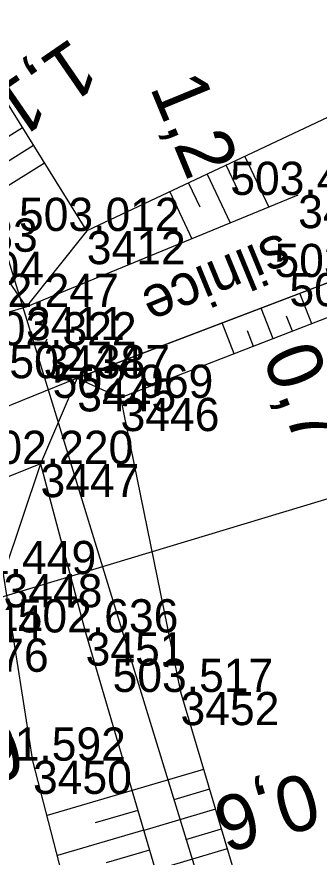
# Model space of a CAD drawing. Extents: x -1234191 to 23050, y -1290331 to -741191.
# Drawn here: x -864752.14 to -864741.23, y -1103598.73 to -1103568.37 of the extents above; entities that cross this region are included whole.
import ezdxf

# ---------------------------------------------------------------- set-up
doc = ezdxf.new("R2010")
doc.units = 0
for name, color, linetype in [('Vrstva 3', 7, 'Continuous'), ('Vrstva 48', 7, 'Continuous'), ('Vrstva 49', 7, 'Continuous'), ('Vrstva 51', 7, 'Continuous'), ('Vrstva 53', 7, 'Continuous'), ('Vrstva 55', 7, 'Continuous'), ('Vrstva 60', 7, 'Continuous'), ('Vrstva 61', 7, 'Continuous')]:
    doc.layers.add(name, color=color, linetype=linetype)

msp = doc.modelspace()

# ---------------------------------------------------------------- linework, layer by layer
at = {"layer": 'Vrstva 3'}
msp.add_line((-864714.755, -1103577.88), (-864759.929, -1103591.526), dxfattribs=at)
at = {"layer": 'Vrstva 48'}
for p, q in [((-864751.934, -1103572.38), (-864754.966, -1103574.264)), ((-864751.538, -1103573.017), (-864753.039, -1103573.95)), ((-864751.142, -1103573.654), (-864754.114, -1103575.501)), ((-864743.911, -1103573.417), (-864743.051, -1103575.242)), ((-864744.589, -1103573.736), (-864744.167, -1103574.632)), ((-864745.268, -1103574.056), (-864744.44, -1103575.814)), ((-864745.946, -1103574.375), (-864745.54, -1103575.238)), ((-864746.625, -1103574.695), (-864745.828, -1103576.386)), ((-864741.496, -1103579.46), (-864741.924, -1103578.356)), ((-864742.894, -1103580.003), (-864743.325, -1103578.891)), ((-864744.293, -1103580.545), (-864744.726, -1103579.427)), ((-864742.195, -1103579.731), (-864742.41, -1103579.178)), ((-864743.594, -1103580.274), (-864743.81, -1103579.716)), ((-864745.403, -1103595.56), (-864747.982, -1103596.326)), ((-864747.983, -1103596.323), (-864751.05, -1103597.223)), ((-864745.19, -1103596.278), (-864746.48, -1103596.662)), ((-864747.772, -1103597.042), (-864749.317, -1103597.496)), ((-864744.976, -1103596.997), (-864747.56, -1103597.765)), ((-864747.561, -1103597.762), (-864750.676, -1103598.676)), ((-864744.762, -1103597.716), (-864746.055, -1103598.101)), ((-864747.35, -1103598.482), (-864748.919, -1103598.942)), ((-864744.548, -1103598.435), (-864747.137, -1103599.205))]:
    msp.add_line(p, q, dxfattribs=at)
at = {"layer": 'Vrstva 49'}
for p, q in [((-864751.81, -1103578.849), (-864741.987, -1103574.804)), ((-864749.961, -1103581.426), (-864740.389, -1103577.77)), ((-864751.066, -1103580.01), (-864751.276, -1103580.464)), ((-864751.398, -1103580.132), (-864750.944, -1103580.342))]:
    msp.add_line(p, q, dxfattribs=at)
for points in [[(-864776.925, -1103533.006), (-864772.352, -1103531.385), (-864767.54, -1103540.52), (-864764.499, -1103556.224), (-864756.559, -1103571.949), (-864751.81, -1103578.849)], [(-864737.193, -1103570.252), (-864749.618, -1103576.105), (-864755.599, -1103566.483), (-864764.272, -1103539.089)], [(-864749.618, -1103576.105), (-864751.81, -1103578.849)], [(-864739.852, -1103578.823), (-864748.397, -1103582.136), (-864746.235, -1103592.762), (-864738.006, -1103620.443)], [(-864749.961, -1103581.426), (-864751.289, -1103584.523), (-864752.623, -1103588.504), (-864757.616, -1103587.058)], [(-864749.961, -1103581.426), (-864748.397, -1103582.136)], [(-864751.289, -1103584.523), (-864757.616, -1103587.058)], [(-864751.289, -1103584.523), (-864749.66, -1103590.611), (-864740.399, -1103622.16), (-864735.098, -1103639.803)], [(-864739.342, -1103643.684), (-864740.349, -1103640.851), (-864743.792, -1103625.383), (-864751.56, -1103595.245), (-864752.623, -1103588.504)]]:
    msp.add_lwpolyline(points, dxfattribs=at)
at = {"layer": 'Vrstva 51'}
for points in [[(-864759.325, -1103581.035), (-864751.81, -1103578.849), (-864741.987, -1103574.804)], [(-864740.389, -1103577.77), (-864749.961, -1103581.426), (-864757.974, -1103584.679)]]:
    msp.add_lwpolyline(points, dxfattribs=at)
at = {"layer": 'Vrstva 53'}
msp.add_lwpolyline([(-864869.74, -1103303.4), (-864855.1, -1103331.53), (-864834.52, -1103376.94), (-864795.6, -1103454.6), (-864803.1, -1103460.5), (-864775.38, -1103525.99), (-864764.18, -1103538.93), (-864727.24, -1103659.36), (-864730.26, -1103758.23), (-864750.67, -1103831.76), (-864786.8, -1103900.96), (-864807.11, -1103958.19)], dxfattribs=at)
at = {"layer": 'Vrstva 55'}
msp.add_lwpolyline([(-864869.74, -1103303.4), (-864855.1, -1103331.53), (-864834.52, -1103376.94), (-864795.6, -1103454.6), (-864803.1, -1103460.5), (-864775.38, -1103525.99), (-864764.18, -1103538.93), (-864727.24, -1103659.36), (-864730.26, -1103758.23), (-864750.67, -1103831.76), (-864786.8, -1103900.96), (-864807.11, -1103958.19)], dxfattribs=at)
at = {"layer": 'Vrstva 60'}
for p, q in [((-864741.987, -1103574.804), (-864741.987, -1103574.804)), ((-864749.618, -1103576.105), (-864749.618, -1103576.105)), ((-864751.81, -1103578.849), (-864751.81, -1103578.849)), ((-864751.171, -1103580.237), (-864751.171, -1103580.237)), ((-864749.961, -1103581.426), (-864749.961, -1103581.426)), ((-864748.397, -1103582.136), (-864748.397, -1103582.136)), ((-864751.289, -1103584.523), (-864751.289, -1103584.523)), ((-864749.66, -1103590.611), (-864749.66, -1103590.611)), ((-864746.235, -1103592.762), (-864746.235, -1103592.762)), ((-864751.56, -1103595.245), (-864751.56, -1103595.245))]:
    msp.add_line(p, q, dxfattribs=at)

# ---------------------------------------------------------------- texts
at = {"layer": 'Vrstva 48'}
for s, rotation, p in [('1,1', 214.5381, (-864750.153, -1103569.087)), ('1,2', 292.3813, (-864747.355, -1103570.907)), ('0,7', 291.1919, (-864743.299, -1103580.638)), ('0,8', 195.8303, (-864752.311, -1103593.809)), ('0,6', 196.5561, (-864741.61, -1103595.629))]:
    msp.add_text(s, height=2, rotation=rotation, dxfattribs=at).set_placement(p)
at = {"layer": 'Vrstva 51'}
msp.add_text('silnice', height=1.5, rotation=202.3813, dxfattribs=at).set_placement((-864742.606, -1103576.155))
at = {"layer": 'Vrstva 60'}
for s, p in [('3453', (-864741.987, -1103576.004)), ('3412', (-864749.618, -1103577.305)), ('3404', (-864754.737, -1103578.056)), ('3411', (-864751.81, -1103580.049)), ('3444', (-864751.171, -1103581.437)), ('3445', (-864749.961, -1103582.626)), ('3446', (-864748.397, -1103583.336)), ('3447', (-864751.289, -1103585.723)), ('3448', (-864752.623, -1103589.704)), ('3451', (-864749.66, -1103591.811)), ('3376', (-864754.563, -1103592.034)), ('3452', (-864746.235, -1103593.962)), ('3450', (-864751.56, -1103596.445))]:
    msp.add_text(s, height=1.2, dxfattribs=at).set_placement(p)
at = {"layer": 'Vrstva 61'}
for s, p in [('503.493', (-864744.439, -1103574.804)), ('503.012', (-864752.066, -1103576.105)), ('501.683', (-864757.189, -1103576.856)), ('503.509', (-864742.843, -1103577.77)), ('502.247', (-864754.262, -1103578.849)), ('504.214', (-864742.303, -1103578.823)), ('502.322', (-864753.619, -1103580.237)), ('502.387', (-864752.413, -1103581.426)), ('502.969', (-864750.851, -1103582.136)), ('502.220', (-864753.74, -1103584.523)), ('501.449', (-864755.077, -1103588.504)), ('502.636', (-864752.112, -1103590.611)), ('501.444', (-864757.014, -1103590.834)), ('503.517', (-864748.687, -1103592.762)), ('501.592', (-864754.008, -1103595.245))]:
    msp.add_text(s, height=1.2, dxfattribs=at).set_placement(p)

doc.saveas('drawing.dxf')
